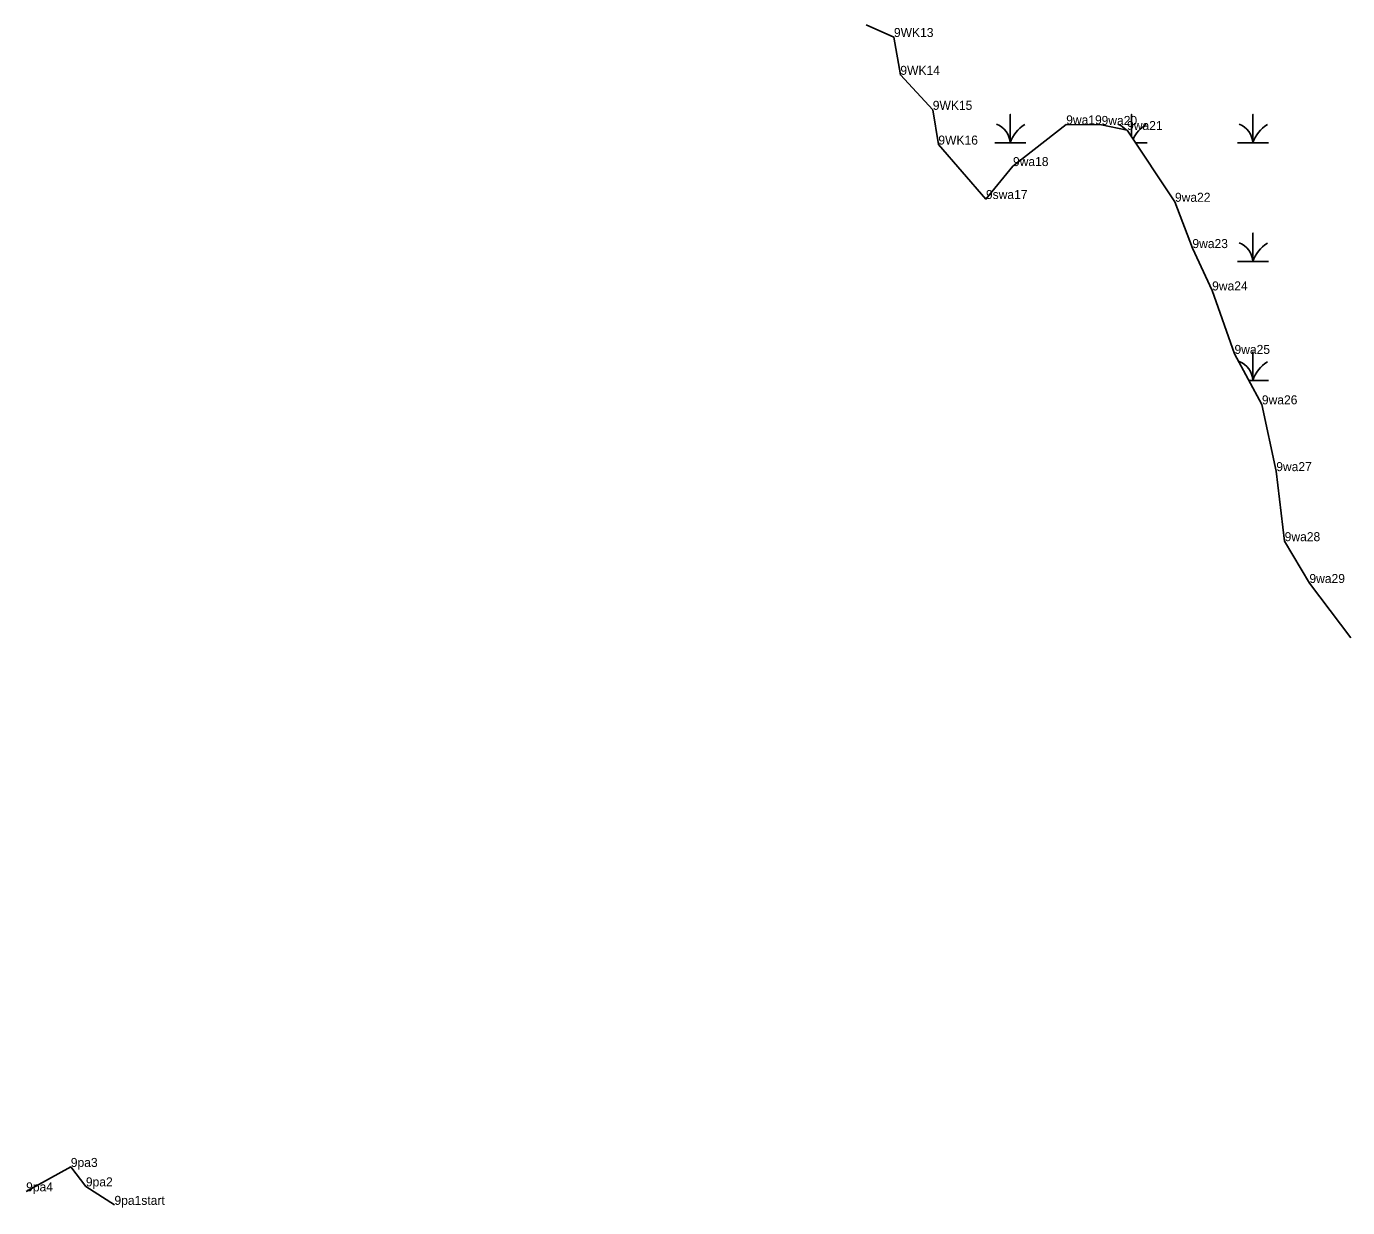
# Model space of a CAD drawing. Extents: x 2072529 to 2268796, y 436423 to 470397.
# Drawn here: x 2211819 to 2212551, y 448886 to 449541 of the extents above; entities that cross this region are included whole.
import ezdxf

# ---------------------------------------------------------------- set-up
doc = ezdxf.new("R2010")
doc.units = 0
for name, color, linetype in [('Exist Environmental Wetland Boundary', 7, 'Continuous'), ('Exist Environmental Wetland Boundary Cogo Comment', 7, 'Continuous'), ('Exist Environmental Wetland Boundary Cogo Point CELL', 7, 'Continuous'), ('Exist Hydro Swamp or Marsh', 7, 'Continuous')]:
    doc.layers.add(name, color=color, linetype=linetype)

msp = doc.modelspace()

# ---------------------------------------------------------------- linework, layer by layer
at = {"layer": 'Exist Environmental Wetland Boundary'}
for points in [[(2212552.64, 449202.3), (2212529.72, 449232.63), (2212516, 449255.82), (2212511.34, 449294.65), (2212503.37, 449331.66), (2212488.19, 449359.61), (2212475.8, 449394.8), (2212464.86, 449418.28), (2212455.18, 449443.92), (2212428.66, 449483.7), (2212414.52, 449486.52), (2212394.91, 449486.84), (2212365.4, 449463.73), (2212350.42, 449445.46), (2212324.05, 449475.63), (2212320.96, 449494.89), (2212302.99, 449514.29), (2212299.43, 449535.26), (2212284.07, 449542)], [(2211818.43, 448895.45), (2211843.19, 448908.97), (2211851.54, 448898.21), (2211867.38, 448887.97)]]:
    msp.add_lwpolyline(points, dxfattribs=at)
at = {"layer": 'Exist Environmental Wetland Boundary Cogo Point CELL'}
for p, q in [((2212299.43, 449535.26), (2212299.43, 449535.26)), ((2212302.99, 449514.29), (2212302.99, 449514.29)), ((2212320.96, 449494.89), (2212320.96, 449494.89)), ((2212394.91, 449486.84), (2212394.91, 449486.84)), ((2212414.52, 449486.52), (2212414.52, 449486.52)), ((2212428.66, 449483.7), (2212428.66, 449483.7)), ((2212324.05, 449475.63), (2212324.05, 449475.63)), ((2212365.4, 449463.73), (2212365.4, 449463.73)), ((2212350.42, 449445.46), (2212350.42, 449445.46)), ((2212455.18, 449443.92), (2212455.18, 449443.92)), ((2212464.86, 449418.28), (2212464.86, 449418.28)), ((2212475.8, 449394.8), (2212475.8, 449394.8)), ((2212488.19, 449359.61), (2212488.19, 449359.61)), ((2212503.37, 449331.66), (2212503.37, 449331.66)), ((2212511.34, 449294.65), (2212511.34, 449294.65)), ((2212516, 449255.82), (2212516, 449255.82)), ((2212529.72, 449232.63), (2212529.72, 449232.63)), ((2211843.19, 448908.97), (2211843.19, 448908.97)), ((2211851.54, 448898.21), (2211851.54, 448898.21)), ((2211867.38, 448887.97), (2211867.38, 448887.97))]:
    msp.add_line(p, q, dxfattribs=at)
at = {"layer": 'Exist Hydro Swamp or Marsh'}
for points in [[(2212355.28, 449476.57), (2212363.89, 449476.57), (2212363.89, 449492.35), (2212363.89, 449476.57), (2212372.49, 449476.57)], [(2212431.14, 449479.99), (2212431.14, 449492.35), (2212431.14, 449479.99)], [(2212489.78, 449476.57), (2212498.39, 449476.57), (2212498.39, 449492.35), (2212498.39, 449476.57), (2212506.99, 449476.57)], [(2212433.41, 449476.57), (2212439.74, 449476.57)], [(2212489.78, 449410.77), (2212498.39, 449410.77), (2212498.39, 449426.55), (2212498.39, 449410.77), (2212506.99, 449410.77)], [(2212496.14, 449344.97), (2212498.39, 449344.97), (2212498.39, 449360.75), (2212498.39, 449344.97), (2212506.99, 449344.97)]]:
    msp.add_lwpolyline(points, dxfattribs=at)
for centre, radius, start, end in [((2212351.62, 449475.68), 12.3, 4.14034, 67.53497), ((2212382.13, 449470.51), 19.22, 122.12745, 161.62219), ((2212418.87, 449475.68), 12.3, 41.4029, 67.53497), ((2212449.38, 449470.51), 19.22, 122.12745, 154.7629), ((2212486.12, 449475.68), 12.3, 4.14034, 67.53497), ((2212516.63, 449470.51), 19.22, 122.12745, 161.62219), ((2212486.12, 449409.88), 12.3, 4.14034, 67.53497), ((2212516.63, 449404.71), 19.22, 122.12745, 161.62219), ((2212486.12, 449344.08), 12.3, 4.14034, 67.53497), ((2212516.63, 449338.91), 19.22, 122.12745, 161.62219)]:
    msp.add_arc(centre, radius, start, end, dxfattribs=at)

# ---------------------------------------------------------------- texts
at = {"layer": 'Exist Environmental Wetland Boundary Cogo Comment'}
for s, p in [('9WK13', (2212299.43, 449535.26)), ('9WK14', (2212302.99, 449514.29)), ('9WK15', (2212320.96, 449494.89)), ('9wa19', (2212394.91, 449486.84)), ('9wa20', (2212414.52, 449486.52)), ('9wa21', (2212428.66, 449483.7)), ('9WK16', (2212324.05, 449475.63)), ('9wa18', (2212365.4, 449463.73)), ('9swa17', (2212350.42, 449445.46)), ('9wa22', (2212455.18, 449443.92)), ('9wa23', (2212464.86, 449418.28)), ('9wa24', (2212475.8, 449394.8)), ('9wa25', (2212488.19, 449359.61)), ('9wa26', (2212503.37, 449331.66)), ('9wa27', (2212511.34, 449294.65)), ('9wa28', (2212516, 449255.82)), ('9wa29', (2212529.72, 449232.63)), ('9pa3', (2211843.19, 448908.97)), ('9pa4', (2211818.43, 448895.45)), ('9pa2', (2211851.54, 448898.21)), ('9pa1start', (2211867.38, 448887.97))]:
    msp.add_text(s, height=5, dxfattribs=at).set_placement(p)

doc.saveas('drawing.dxf')
